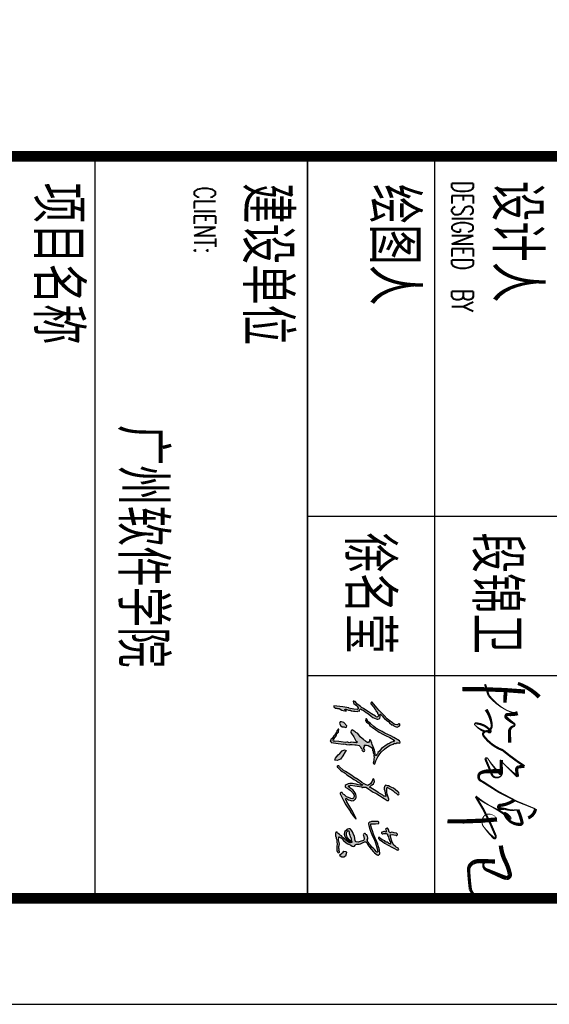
# Model space of a CAD drawing. Extents: x 1779708 to 7299578, y -1121471 to 88434.
# Tile 1011 of 1056: x 7018763 to 7021260, y -986200 to -981556. Entities that reach past the tile are written whole.
import ezdxf

# ---------------------------------------------------------------- set-up
doc = ezdxf.new("R2010")
doc.units = 0
doc.header["$LTSCALE"] = 1000
doc.header["$MEASUREMENT"] = 0
for name, color, linetype in [('PUB_TITLE', 4, 'CONTINUOUS'), ('可见线', 6, 'CONTINUOUS'), ('电子签', 2, 'CONTINUOUS'), ('通-图框－文字', 4, 'CONTINUOUS')]:
    doc.layers.add(name, color=color, linetype=linetype)
doc.styles.add('dim_font', font='SIMPLEX.shx', dxfattribs={"width": 0.8})
doc.styles.add('仿宋', font='txt', dxfattribs={"width": 0.7})

# ---------------------------------------------------------------- blocks, each defined once
blk = doc.blocks.new('A$C5DA54128')
at = {"layer": '电子签'}
h = blk.add_hatch(color=256, dxfattribs=at)
h.dxf.hatch_style = 1
h.paths.add_polyline_path([(117, 344), (105, 346), (99, 349), (91, 357), (101, 377), (106, 386), (118, 404), (131, 422), (137, 432), (150, 450), (178, 482), (190, 501), (206, 540), (210, 554), (210, 562), (206, 576), (203, 579), (202, 581), (200, 584), (183, 587), (174, 588), (154, 588), (153, 594), (156, 596), (178, 615), (189, 624), (211, 643), (210, 650), (214, 655), (220, 657), (241, 686), (253, 700), (278, 725), (278, 735), (281, 741), (289, 748), (299, 766), (302, 776), (304, 797), (298, 801), (296, 806), (296, 813), (288, 819), (281, 821), (271, 819), (267, 817), (264, 811), (267, 807), (271, 801), (273, 798), (278, 793), (274, 767), (269, 754), (254, 733), (224, 692), (206, 672), (169, 637), (110, 576), (78, 548), (12, 495), (10, 490), (11, 485), (16, 482), (23, 479), (29, 480), (36, 484), (58, 500), (68, 508), (90, 524), (93, 527), (94, 530), (94, 534), (113, 539), (122, 544), (137, 555), (145, 556), (150, 559), (154, 566), (164, 567), (169, 567), (179, 565), (186, 553), (185, 542), (177, 532), (166, 513), (161, 504), (150, 485), (124, 449), (112, 430), (86, 393), (73, 370), (65, 359), (48, 338), (33, 318), (24, 309), (4, 294), (2, 284), (1, 279), (0, 269), (17, 273), (27, 279), (39, 292), (50, 310), (58, 318), (77, 329), (83, 331), (90, 330), (93, 325), (95, 323), (98, 318), (92, 278), (89, 258), (83, 217), (78, 218), (68, 148), (63, 114), (53, 44), (61, 42), (67, 42), (74, 47), (72, 51), (76, 56), (80, 56), (83, 76), (85, 85), (87, 105), (105, 136), (111, 153), (119, 187), (113, 188), (109, 187), (104, 184), (107, 178), (103, 171), (97, 170), (93, 179), (93, 186), (98, 195), (105, 214), (107, 224), (107, 244), (112, 243), (117, 273), (119, 288), (123, 317), (116, 326), (115, 333)])
h.paths.add_polyline_path([(477, 317), (483, 317), (487, 315), (491, 310), (487, 286), (486, 274), (482, 250), (485, 240), (486, 235), (489, 224), (483, 207), (482, 196), (487, 179), (480, 127), (476, 102), (469, 50), (472, 48), (473, 43), (470, 40), (463, 34), (453, 34), (447, 41), (429, 53), (419, 60), (401, 73), (385, 79), (377, 84), (364, 96), (352, 97), (346, 98), (335, 102), (331, 102), (329, 98), (331, 95), (343, 84), (350, 79), (366, 73), (395, 52), (410, 42), (439, 22), (449, 11), (454, 7), (466, 0), (471, 4), (476, 5), (482, 3), (480, 7), (484, 12), (488, 12), (496, 67), (500, 95), (508, 151), (505, 151), (503, 151), (507, 179), (509, 193), (513, 221), (511, 235), (510, 242), (509, 257), (513, 290), (516, 307), (521, 341), (539, 355), (548, 361), (566, 375), (575, 374), (582, 377), (588, 384), (590, 389), (591, 391), (592, 396), (587, 404), (578, 406), (570, 402), (558, 397), (551, 395), (539, 396), (538, 403), (530, 406), (525, 403), (523, 401), (519, 402), (517, 420), (518, 429), (523, 447), (532, 466), (538, 476), (550, 493), (557, 495), (560, 497), (564, 501), (574, 498), (581, 499), (590, 505), (607, 507), (616, 510), (632, 517), (641, 512), (649, 512), (657, 518), (687, 514), (702, 512), (732, 507), (739, 512), (741, 520), (737, 527), (703, 539), (686, 546), (654, 562), (631, 576), (620, 584), (599, 600), (564, 641), (547, 663), (518, 708), (512, 729), (508, 740), (495, 759), (498, 769), (497, 776), (491, 785), (489, 799), (490, 806), (494, 820), (484, 823), (477, 822), (468, 816), (429, 749), (410, 714), (375, 645), (364, 622), (358, 611), (347, 588), (317, 537), (299, 513), (259, 470), (246, 454), (239, 447), (223, 434), (218, 435), (215, 434), (210, 431), (208, 426), (209, 421), (213, 418), (226, 414), (237, 418), (245, 429), (259, 446), (268, 453), (286, 466), (318, 510), (333, 532), (365, 576), (391, 626), (403, 652), (429, 703), (441, 723), (447, 734), (459, 754), (465, 753), (468, 753), (474, 752), (472, 745), (474, 740), (479, 736), (484, 722), (487, 716), (495, 703), (501, 690), (504, 684), (510, 671), (530, 645), (539, 632), (559, 606), (578, 590), (587, 581), (603, 561), (613, 561), (620, 558), (627, 550), (631, 546), (635, 545), (641, 546), (641, 541), (640, 538), (639, 533), (597, 527), (576, 521), (537, 505), (509, 494), (494, 489), (465, 480), (458, 476), (455, 469), (457, 461), (469, 461), (476, 459), (486, 452), (485, 438), (483, 431), (476, 418), (472, 417), (470, 416), (466, 414), (458, 398), (452, 390), (438, 378), (418, 354), (407, 344), (382, 325), (368, 303), (360, 292), (344, 270), (339, 262), (340, 255), (345, 247), (359, 243), (370, 244), (382, 252), (418, 276), (437, 287), (475, 307), (476, 311)])
h.paths.add_polyline_path([(308, 180), (306, 192), (289, 197), (252, 160), (244, 133), (243, 117), (263, 107), (289, 123), (301, 141), (301, 163)], flags=17)
h.paths.add_polyline_path([(642, 149), (596, 175), (580, 187), (572, 169), (584, 142), (618, 114), (634, 93), (670, 61), (696, 55), (700, 81), (684, 120)], flags=17)
h = blk.add_hatch(color=256, dxfattribs=at)
h.dxf.hatch_style = 1
h.paths.add_polyline_path([(1025, 440), (1026, 442), (1027, 443), (1028, 444), (1044, 466), (1051, 477), (1067, 499), (1084, 532), (1093, 548), (1113, 579), (1135, 617), (1146, 635), (1170, 672), (1171, 677), (1171, 680), (1172, 686), (1162, 691), (1154, 691), (1144, 685), (1096, 672), (1072, 668), (1022, 665), (1020, 669), (1019, 671), (1019, 676), (1032, 701), (1038, 714), (1051, 739), (1075, 763), (1086, 776), (1108, 802), (1101, 809), (1093, 811), (1083, 808), (1076, 807), (1071, 804), (1067, 798), (1039, 765), (1027, 746), (1008, 708), (999, 687), (996, 676), (990, 655), (995, 649), (997, 646), (1001, 640), (1023, 637), (1035, 637), (1057, 642), (1083, 648), (1096, 650), (1122, 656), (1121, 640), (1118, 632), (1109, 620), (1075, 564), (1058, 536), (1023, 480), (1019, 476), (1018, 472), (1019, 466), (1010, 465), (1004, 469), (1000, 476), (989, 488), (984, 494), (974, 508), (957, 517), (945, 520), (925, 517), (919, 515), (916, 506), (920, 500), (943, 493), (954, 487), (975, 475), (983, 463), (987, 456), (995, 444), (982, 415), (974, 401), (957, 374), (940, 348), (931, 335), (913, 309), (910, 304), (909, 301), (906, 295), (888, 270), (879, 257), (861, 231), (830, 179), (812, 153), (772, 107), (765, 106), (761, 101), (760, 94), (763, 91), (764, 87), (761, 84), (769, 80), (777, 82), (782, 88), (801, 109), (811, 119), (830, 139), (839, 164), (847, 177), (866, 195), (889, 228), (900, 245), (923, 278), (934, 300), (940, 310), (956, 328), (963, 343), (967, 349), (978, 361), (979, 369), (980, 373), (981, 380), (987, 380), (991, 378), (995, 373), (984, 329), (979, 306), (971, 261), (970, 240), (971, 230), (974, 210), (980, 195), (984, 188), (995, 176), (1003, 174), (1010, 176), (1016, 183), (1035, 218), (1048, 235), (1075, 263), (1085, 268), (1089, 271), (1098, 278), (1113, 281), (1123, 280), (1138, 274), (1143, 270), (1146, 268), (1151, 265), (1148, 244), (1145, 233), (1134, 214), (1126, 193), (1119, 183), (1104, 166), (1096, 153), (1090, 148), (1078, 139), (1075, 131), (1076, 126), (1080, 119), (1086, 115), (1093, 116), (1098, 121), (1180, 161), (1220, 184), (1296, 234), (1301, 237), (1304, 238), (1309, 240), (1338, 261), (1352, 271), (1380, 292), (1384, 297), (1386, 301), (1385, 307), (1304, 266), (1264, 243), (1187, 194), (1180, 196), (1175, 194), (1171, 189), (1163, 184), (1158, 182), (1150, 182), (1147, 183), (1146, 187), (1148, 190), (1162, 215), (1168, 229), (1175, 256), (1172, 271), (1169, 279), (1160, 291), (1155, 292), (1152, 295), (1152, 300), (1130, 304), (1118, 305), (1096, 303), (1076, 290), (1066, 282), (1046, 268), (1030, 244), (1022, 232), (1005, 210), (1003, 215), (998, 218), (993, 217), (997, 224), (996, 231), (991, 238), (999, 291), (1002, 318), (1010, 371), (1016, 373), (1018, 381), (1015, 386), (1012, 408), (1015, 420)])
h = blk.add_hatch(color=256, dxfattribs=at)
h.dxf.hatch_style = 1
h.paths.add_polyline_path([(1649, 701), (1660, 709), (1667, 711), (1684, 711), (1685, 706), (1682, 704), (1676, 689), (1671, 683), (1660, 672), (1660, 659), (1657, 651), (1648, 643), (1639, 622), (1633, 612), (1618, 594), (1614, 587), (1607, 583), (1606, 577), (1605, 574), (1605, 568), (1617, 569), (1624, 572), (1632, 582), (1659, 621), (1672, 641), (1697, 681), (1721, 726), (1733, 749), (1756, 794), (1753, 797), (1753, 801), (1755, 804), (1747, 808), (1740, 806), (1734, 800), (1721, 778), (1713, 768), (1696, 750), (1660, 728), (1639, 720), (1597, 711), (1588, 709), (1583, 708), (1574, 707), (1573, 734), (1574, 748), (1581, 774), (1585, 778), (1585, 785), (1581, 789), (1573, 792), (1566, 791), (1560, 784), (1558, 783), (1554, 780), (1551, 755), (1549, 743), (1545, 718), (1550, 715), (1550, 707), (1546, 703), (1542, 698), (1540, 695), (1536, 689), (1522, 690), (1514, 687), (1502, 679), (1496, 675), (1496, 666), (1502, 662), (1504, 655), (1510, 652), (1516, 654), (1525, 659), (1531, 660), (1542, 658), (1537, 641), (1538, 630), (1543, 613), (1544, 607), (1548, 604), (1554, 603), (1562, 611), (1565, 620), (1560, 630), (1559, 648), (1561, 658), (1569, 674), (1572, 674), (1573, 674), (1575, 676), (1604, 686), (1619, 691)])
h.paths.add_polyline_path([(1573, 490), (1637, 520), (1670, 533), (1739, 552), (1752, 557), (1760, 558), (1775, 559), (1779, 555), (1779, 548), (1775, 544), (1753, 524), (1742, 513), (1722, 491), (1698, 473), (1687, 464), (1663, 446), (1653, 440), (1647, 438), (1636, 435), (1622, 443), (1611, 444), (1596, 438), (1588, 435), (1583, 434), (1575, 431), (1575, 424), (1571, 420), (1565, 417), (1560, 413), (1560, 404), (1565, 400), (1568, 392), (1576, 389), (1584, 392), (1601, 397), (1609, 399), (1626, 401), (1641, 392), (1648, 382), (1651, 365), (1659, 341), (1660, 328), (1657, 303), (1653, 303), (1649, 298), (1651, 294), (1614, 289), (1595, 284), (1561, 269), (1540, 261), (1529, 255), (1512, 241), (1506, 234), (1504, 228), (1506, 219), (1509, 204), (1513, 196), (1524, 186), (1538, 173), (1548, 168), (1566, 165), (1591, 170), (1604, 176), (1623, 192), (1640, 212), (1648, 222), (1666, 241), (1670, 236), (1670, 232), (1669, 226), (1654, 202), (1645, 191), (1626, 171), (1612, 153), (1604, 145), (1587, 131), (1579, 115), (1573, 107), (1559, 95), (1554, 89), (1551, 86), (1544, 82), (1544, 76), (1543, 73), (1542, 67), (1546, 69), (1552, 65), (1551, 61), (1575, 61), (1586, 63), (1608, 70), (1620, 70), (1626, 72), (1635, 79), (1653, 78), (1662, 78), (1681, 80), (1713, 79), (1729, 79), (1761, 78), (1763, 76), (1768, 77), (1769, 80), (1775, 84), (1777, 86), (1783, 90), (1786, 97), (1784, 104), (1778, 109), (1772, 107), (1769, 105), (1764, 101), (1753, 106), (1745, 106), (1734, 100), (1712, 103), (1701, 105), (1680, 108), (1650, 101), (1634, 99), (1600, 101), (1599, 107), (1601, 109), (1615, 131), (1624, 141), (1644, 158), (1670, 189), (1682, 207), (1699, 244), (1709, 258), (1712, 269), (1708, 286), (1696, 295), (1691, 301), (1684, 314), (1684, 342), (1681, 356), (1671, 382), (1662, 395), (1659, 403), (1656, 419), (1669, 431), (1677, 436), (1692, 442), (1714, 458), (1725, 466), (1746, 482), (1775, 508), (1788, 523), (1810, 554), (1814, 562), (1814, 570), (1808, 577), (1803, 583), (1797, 585), (1789, 585), (1768, 582), (1758, 580), (1737, 577), (1716, 570), (1705, 566), (1684, 559), (1637, 540), (1613, 530), (1566, 511), (1528, 498), (1509, 492), (1470, 479), (1461, 477), (1455, 477), (1445, 480), (1446, 515), (1445, 532), (1443, 566), (1440, 572), (1434, 574), (1428, 571), (1424, 568), (1421, 566), (1417, 563), (1417, 558), (1417, 555), (1417, 550), (1419, 530), (1419, 519), (1420, 499), (1419, 485), (1421, 477), (1428, 465), (1433, 455), (1441, 451), (1451, 452), (1459, 454), (1467, 454), (1509, 468), (1531, 475)])
h.paths.add_polyline_path([(1606, 241), (1628, 245), (1638, 248), (1655, 253), (1664, 255), (1664, 251), (1661, 249), (1636, 226), (1619, 213), (1605, 202), (1590, 197), (1568, 191), (1551, 192), (1535, 199), (1528, 209), (1530, 218), (1542, 222), (1561, 224), (1581, 229), (1598, 235)], flags=16)
h.paths.add_polyline_path([(1837, 160), (1826, 181), (1784, 193), (1773, 188), (1769, 160), (1781, 151), (1811, 114), (1825, 115), (1837, 135)])
for p, q in [((267, 817), (264, 811)), ((271, 819), (267, 817)), ((281, 821), (271, 819)), ((288, 819), (281, 821)), ((296, 813), (288, 819)), ((296, 806), (296, 813)), ((468, 816), (429, 749)), ((477, 822), (468, 816)), ((484, 823), (477, 822)), ((494, 820), (484, 823)), ((490, 806), (494, 820)), ((254, 733), (224, 692)), ((241, 686), (253, 700)), ((253, 700), (278, 725)), ((269, 754), (254, 733)), ((264, 811), (267, 807)), ((267, 807), (271, 801)), ((274, 767), (269, 754)), ((271, 801), (273, 798)), ((273, 798), (278, 793)), ((278, 793), (274, 767)), ((278, 735), (281, 741)), ((278, 725), (278, 735)), ((281, 741), (289, 748)), ((289, 748), (299, 766)), ((298, 801), (296, 806)), ((304, 797), (298, 801)), ((299, 766), (302, 776)), ((302, 776), (304, 797)), ((410, 714), (375, 645)), ((403, 652), (429, 703)), ((429, 749), (410, 714)), ((429, 703), (441, 723)), ((441, 723), (447, 734)), ((447, 734), (459, 754)), ((459, 754), (465, 753)), ((465, 753), (468, 753)), ((468, 753), (474, 752)), ((474, 752), (472, 745)), ((472, 745), (474, 740)), ((474, 740), (479, 736)), ((479, 736), (484, 722)), ((484, 722), (487, 716)), ((487, 716), (495, 703)), ((489, 799), (490, 806)), ((491, 785), (489, 799)), ((497, 776), (491, 785)), ((495, 759), (498, 769)), ((508, 740), (495, 759)), ((495, 703), (501, 690)), ((498, 769), (497, 776)), ((512, 729), (508, 740)), ((518, 708), (512, 729)), ((547, 663), (518, 708)), ((1008, 708), (999, 687)), ((1027, 746), (1008, 708)), ((1019, 676), (1032, 701)), ((1039, 765), (1027, 746)), ((1032, 701), (1038, 714)), ((1038, 714), (1051, 739)), ((1067, 798), (1039, 765)), ((1051, 739), (1075, 763)), ((1071, 804), (1067, 798)), ((1076, 807), (1071, 804)), ((1075, 763), (1086, 776)), ((1083, 808), (1076, 807)), ((1093, 811), (1083, 808)), ((1086, 776), (1108, 802)), ((1101, 809), (1093, 811)), ((1108, 802), (1101, 809)), ((1542, 698), (1540, 695)), ((1546, 703), (1542, 698)), ((1549, 743), (1545, 718)), ((1545, 718), (1550, 715)), ((1550, 707), (1546, 703)), ((1551, 755), (1549, 743)), ((1550, 715), (1550, 707)), ((1554, 780), (1551, 755)), ((1557, 782), (1554, 780)), ((1558, 783), (1557, 782)), ((1560, 784), (1558, 783)), ((1566, 791), (1560, 784)), ((1573, 792), (1566, 791)), ((1581, 789), (1573, 792)), ((1573, 734), (1574, 748)), ((1574, 707), (1573, 734)), ((1574, 748), (1581, 774)), ((1583, 708), (1574, 707)), ((1585, 785), (1581, 789)), ((1581, 774), (1585, 778)), ((1588, 709), (1583, 708)), ((1585, 778), (1585, 785)), ((1597, 711), (1588, 709)), ((1639, 720), (1597, 711)), ((1619, 691), (1649, 701)), ((1660, 728), (1639, 720)), ((1649, 701), (1660, 709)), ((1696, 750), (1660, 728)), ((1660, 709), (1667, 711)), ((1667, 711), (1681, 711)), ((1682, 704), (1676, 689)), ((1681, 711), (1684, 710)), ((1685, 706), (1682, 704)), ((1684, 710), (1685, 706)), ((1713, 768), (1696, 750)), ((1697, 681), (1721, 726)), ((1721, 778), (1713, 768)), ((1734, 800), (1721, 778)), ((1721, 726), (1733, 749)), ((1733, 749), (1756, 794)), ((1740, 806), (1734, 800)), ((1747, 808), (1740, 806)), ((1755, 804), (1747, 808)), ((1753, 801), (1755, 804)), ((1753, 797), (1753, 801)), ((1756, 794), (1753, 797)), ((169, 637), (110, 576)), ((153, 594), (156, 596)), ((154, 589), (153, 594)), ((157, 588), (154, 589)), ((156, 596), (178, 615)), ((174, 588), (157, 588)), ((206, 672), (169, 637)), ((183, 587), (174, 588)), ((178, 615), (189, 624)), ((200, 584), (183, 587)), ((189, 624), (211, 643)), ((202, 581), (200, 584)), ((203, 579), (202, 581)), ((224, 692), (206, 672)), ((210, 650), (214, 655)), ((211, 643), (210, 650)), ((214, 655), (220, 657)), ((220, 657), (241, 686)), ((347, 588), (317, 537)), ((358, 611), (347, 588)), ((364, 622), (358, 611)), ((375, 645), (364, 622)), ((365, 576), (391, 626)), ((391, 626), (403, 652)), ((501, 690), (504, 684)), ((504, 684), (510, 671)), ((510, 671), (530, 645)), ((530, 645), (539, 632)), ((539, 632), (559, 606)), ((564, 641), (547, 663)), ((559, 606), (578, 590)), ((599, 600), (564, 641)), ((578, 590), (587, 581)), ((587, 581), (603, 561)), ((620, 584), (599, 600)), ((631, 576), (620, 584)), ((996, 676), (990, 655)), ((990, 655), (995, 649)), ((995, 649), (997, 646)), ((999, 687), (996, 676)), ((997, 646), (1001, 640)), ((1001, 640), (1023, 637)), ((1019, 671), (1019, 676)), ((1020, 669), (1019, 671)), ((1022, 665), (1020, 669)), ((1072, 668), (1022, 665)), ((1023, 637), (1035, 637)), ((1035, 637), (1057, 642)), ((1057, 642), (1083, 648)), ((1096, 672), (1072, 668)), ((1109, 620), (1075, 564)), ((1083, 648), (1096, 650)), ((1144, 685), (1096, 672)), ((1096, 650), (1122, 656)), ((1118, 632), (1109, 620)), ((1113, 579), (1135, 617)), ((1121, 640), (1118, 632)), ((1122, 656), (1121, 640)), ((1135, 617), (1146, 635)), ((1154, 691), (1144, 685)), ((1146, 635), (1170, 672)), ((1162, 691), (1154, 691)), ((1172, 686), (1162, 691)), ((1170, 672), (1171, 677)), ((1171, 680), (1172, 686)), ((1171, 677), (1171, 680)), ((1502, 679), (1496, 675)), ((1496, 675), (1496, 666)), ((1496, 666), (1502, 662)), ((1514, 687), (1502, 679)), ((1502, 662), (1504, 655)), ((1504, 655), (1510, 652)), ((1510, 652), (1516, 654)), ((1522, 690), (1514, 687)), ((1516, 654), (1525, 659)), ((1536, 689), (1522, 690)), ((1525, 659), (1531, 660)), ((1531, 660), (1542, 658)), ((1540, 695), (1536, 689)), ((1542, 658), (1537, 641)), ((1537, 641), (1538, 630)), ((1538, 630), (1543, 613)), ((1543, 613), (1544, 607)), ((1544, 607), (1548, 604)), ((1548, 604), (1554, 603)), ((1554, 603), (1562, 611)), ((1559, 648), (1561, 658)), ((1560, 630), (1559, 648)), ((1565, 620), (1560, 630)), ((1561, 658), (1569, 674)), ((1562, 611), (1565, 620)), ((1569, 674), (1572, 674)), ((1572, 674), (1573, 674)), ((1573, 674), (1575, 676)), ((1575, 676), (1604, 686)), ((1604, 686), (1619, 691)), ((1607, 583), (1606, 577)), ((1612, 586), (1607, 583)), ((1615, 589), (1612, 586)), ((1618, 594), (1615, 589)), ((1633, 612), (1618, 594)), ((1624, 572), (1632, 582)), ((1632, 582), (1659, 621)), ((1639, 622), (1633, 612)), ((1648, 643), (1639, 622)), ((1657, 651), (1648, 643)), ((1660, 659), (1657, 651)), ((1659, 621), (1672, 641)), ((1671, 683), (1660, 672)), ((1660, 672), (1660, 659)), ((1676, 689), (1671, 683)), ((1672, 641), (1697, 681)), ((1768, 582), (1758, 580)), ((1789, 585), (1768, 582)), ((1797, 585), (1789, 585)), ((1803, 583), (1797, 585)), ((1808, 577), (1803, 583)), ((12, 495), (10, 490)), ((10, 490), (11, 485)), ((11, 485), (16, 482)), ((78, 548), (12, 495)), ((16, 482), (23, 479)), ((23, 479), (29, 480)), ((29, 480), (36, 484)), ((36, 484), (58, 500)), ((58, 500), (68, 508)), ((68, 508), (90, 524)), ((110, 576), (78, 548)), ((90, 524), (93, 527)), ((93, 527), (94, 530)), ((94, 534), (113, 539)), ((94, 530), (94, 534)), ((113, 539), (122, 544)), ((122, 544), (137, 555)), ((150, 485), (124, 449)), ((137, 555), (145, 556)), ((145, 556), (150, 559)), ((150, 559), (154, 566)), ((161, 504), (150, 485)), ((150, 450), (178, 482)), ((154, 566), (164, 567)), ((166, 513), (161, 504)), ((164, 567), (169, 567)), ((177, 532), (166, 513)), ((169, 567), (179, 565)), ((185, 542), (177, 532)), ((178, 482), (190, 501)), ((179, 565), (186, 553)), ((186, 553), (185, 542)), ((190, 501), (206, 540)), ((206, 576), (203, 579)), ((210, 562), (206, 576)), ((206, 540), (210, 554)), ((210, 554), (210, 562)), ((259, 470), (246, 454)), ((299, 513), (259, 470)), ((268, 453), (286, 466)), ((286, 466), (318, 510)), ((317, 537), (299, 513)), ((318, 510), (333, 532)), ((333, 532), (365, 576)), ((458, 476), (455, 469)), ((455, 469), (457, 461)), ((465, 480), (458, 476)), ((494, 489), (465, 480)), ((509, 494), (494, 489)), ((537, 505), (509, 494)), ((523, 447), (532, 466)), ((532, 466), (538, 476)), ((576, 521), (537, 505)), ((538, 476), (550, 493)), ((550, 493), (557, 495)), ((557, 495), (560, 497)), ((560, 497), (564, 501)), ((564, 501), (574, 498)), ((574, 498), (581, 499)), ((597, 527), (576, 521)), ((581, 499), (590, 505)), ((590, 505), (607, 507)), ((639, 533), (597, 527)), ((603, 561), (613, 561)), ((607, 507), (616, 510)), ((613, 561), (620, 558)), ((616, 510), (632, 517)), ((620, 558), (627, 550)), ((627, 550), (631, 546)), ((654, 562), (631, 576)), ((631, 546), (635, 545)), ((632, 517), (641, 512)), ((635, 545), (641, 546)), ((640, 538), (639, 533)), ((641, 541), (640, 538)), ((641, 546), (641, 541)), ((641, 512), (649, 512)), ((649, 512), (657, 518)), ((686, 546), (654, 562)), ((657, 518), (687, 514)), ((703, 539), (686, 546)), ((687, 514), (702, 512)), ((702, 512), (732, 507)), ((737, 527), (703, 539)), ((732, 507), (739, 512)), ((741, 520), (737, 527)), ((739, 512), (741, 520)), ((919, 515), (916, 506)), ((916, 506), (920, 500)), ((925, 517), (919, 515)), ((920, 500), (943, 493)), ((945, 520), (925, 517)), ((943, 493), (954, 487)), ((957, 517), (945, 520)), ((954, 487), (975, 475)), ((974, 508), (957, 517)), ((984, 494), (974, 508)), ((975, 475), (983, 463)), ((989, 488), (984, 494)), ((1000, 476), (989, 488)), ((1004, 469), (1000, 476)), ((1010, 465), (1004, 469)), ((1019, 466), (1010, 465)), ((1019, 476), (1018, 472)), ((1018, 472), (1019, 466)), ((1023, 480), (1019, 476)), ((1058, 536), (1023, 480)), ((1028, 444), (1044, 466)), ((1044, 466), (1051, 477)), ((1051, 477), (1067, 499)), ((1075, 564), (1058, 536)), ((1067, 499), (1084, 532)), ((1084, 532), (1093, 548)), ((1093, 548), (1113, 579)), ((1421, 566), (1417, 563)), ((1417, 563), (1417, 558)), ((1417, 558), (1417, 555)), ((1417, 555), (1417, 550)), ((1417, 550), (1419, 530)), ((1419, 530), (1419, 519)), ((1419, 519), (1420, 499)), ((1420, 499), (1419, 485)), ((1419, 485), (1421, 477)), ((1424, 568), (1421, 566)), ((1421, 477), (1428, 465)), ((1428, 571), (1424, 568)), ((1434, 574), (1428, 571)), ((1428, 465), (1433, 455)), ((1440, 572), (1434, 574)), ((1443, 566), (1440, 572)), ((1445, 532), (1443, 566)), ((1446, 515), (1445, 532)), ((1445, 480), (1446, 515)), ((1455, 477), (1445, 480)), ((1461, 477), (1455, 477)), ((1470, 479), (1461, 477)), ((1467, 454), (1509, 468)), ((1509, 492), (1470, 479)), ((1528, 498), (1509, 492)), ((1509, 468), (1531, 475)), ((1566, 511), (1528, 498)), ((1531, 475), (1573, 490)), ((1613, 530), (1566, 511)), ((1573, 490), (1637, 520)), ((1606, 577), (1605, 574)), ((1605, 574), (1605, 568)), ((1605, 568), (1617, 569)), ((1637, 540), (1613, 530)), ((1617, 569), (1624, 572)), ((1684, 559), (1637, 540)), ((1637, 520), (1670, 533)), ((1670, 533), (1739, 552)), ((1705, 566), (1684, 559)), ((1698, 473), (1687, 464)), ((1722, 491), (1698, 473)), ((1716, 570), (1705, 566)), ((1714, 458), (1725, 466)), ((1737, 577), (1716, 570)), ((1742, 513), (1722, 491)), ((1725, 466), (1746, 482)), ((1758, 580), (1737, 577)), ((1739, 552), (1752, 557)), ((1753, 524), (1742, 513)), ((1746, 482), (1775, 508)), ((1752, 557), (1760, 558)), ((1775, 544), (1753, 524)), ((1760, 558), (1775, 559)), ((1775, 559), (1779, 555)), ((1779, 548), (1775, 544)), ((1775, 508), (1788, 523)), ((1779, 555), (1779, 548)), ((1788, 523), (1810, 554)), ((1814, 570), (1808, 577)), ((1810, 554), (1814, 562)), ((1814, 562), (1814, 570)), ((65, 359), (48, 338)), ((73, 370), (65, 359)), ((86, 393), (73, 370)), ((112, 430), (86, 393)), ((91, 357), (101, 377)), ((99, 349), (91, 357)), ((105, 346), (99, 349)), ((101, 377), (106, 386)), ((106, 386), (118, 404)), ((124, 449), (112, 430)), ((118, 404), (131, 422)), ((131, 422), (137, 432)), ((137, 432), (150, 450)), ((210, 431), (208, 426)), ((208, 426), (209, 421)), ((209, 421), (213, 418)), ((215, 434), (210, 431)), ((213, 418), (226, 414)), ((218, 435), (215, 434)), ((223, 434), (218, 435)), ((239, 447), (223, 434)), ((226, 414), (237, 418)), ((237, 418), (245, 429)), ((246, 454), (239, 447)), ((245, 429), (259, 446)), ((259, 446), (268, 453)), ((418, 354), (407, 344)), ((438, 378), (418, 354)), ((452, 390), (438, 378)), ((458, 398), (452, 390)), ((457, 461), (469, 461)), ((466, 414), (458, 398)), ((470, 416), (466, 414)), ((469, 461), (476, 459)), ((472, 417), (470, 416)), ((476, 418), (472, 417)), ((476, 459), (486, 452)), ((483, 431), (476, 418)), ((485, 438), (483, 431)), ((486, 452), (485, 438)), ((517, 420), (518, 429)), ((519, 402), (517, 420)), ((518, 429), (523, 447)), ((521, 401), (519, 402)), ((523, 402), (521, 401)), ((521, 341), (539, 355)), ((525, 403), (523, 402)), ((530, 406), (525, 403)), ((538, 403), (530, 406)), ((539, 396), (538, 403)), ((551, 395), (539, 396)), ((539, 355), (548, 361)), ((548, 361), (566, 375)), ((558, 397), (551, 395)), ((570, 402), (558, 397)), ((566, 375), (575, 374)), ((578, 406), (570, 402)), ((575, 374), (582, 377)), ((587, 404), (578, 406)), ((582, 377), (588, 384)), ((592, 396), (587, 404)), ((588, 384), (590, 389)), ((590, 389), (591, 391)), ((591, 391), (592, 396)), ((957, 374), (940, 348)), ((974, 401), (957, 374)), ((963, 343), (967, 349)), ((967, 349), (978, 361)), ((982, 415), (974, 401)), ((978, 361), (979, 369)), ((979, 369), (980, 373)), ((980, 373), (981, 380)), ((981, 380), (987, 380)), ((995, 444), (982, 415)), ((983, 463), (987, 456)), ((995, 373), (984, 329)), ((987, 456), (995, 444)), ((987, 380), (991, 378)), ((991, 378), (995, 373)), ((1002, 318), (1010, 371)), ((1010, 371), (1016, 373)), ((1012, 408), (1015, 420)), ((1015, 386), (1012, 408)), ((1015, 420), (1025, 440)), ((1018, 381), (1015, 386)), ((1016, 373), (1018, 381)), ((1025, 440), (1026, 442)), ((1026, 442), (1027, 443)), ((1027, 443), (1028, 444)), ((1433, 455), (1441, 451)), ((1441, 451), (1451, 452)), ((1451, 452), (1457, 454)), ((1457, 454), (1461, 454)), ((1461, 454), (1467, 454)), ((1565, 417), (1560, 413)), ((1560, 413), (1560, 404)), ((1560, 404), (1565, 400)), ((1571, 420), (1565, 417)), ((1565, 400), (1568, 392)), ((1568, 392), (1576, 389)), ((1575, 424), (1571, 420)), ((1583, 434), (1575, 431)), ((1575, 431), (1575, 424)), ((1576, 389), (1584, 392)), ((1588, 435), (1583, 434)), ((1584, 392), (1601, 397)), ((1596, 438), (1588, 435)), ((1611, 444), (1596, 438)), ((1601, 397), (1609, 399)), ((1609, 399), (1626, 401)), ((1622, 443), (1611, 444)), ((1636, 435), (1622, 443)), ((1626, 401), (1641, 392)), ((1647, 438), (1636, 435)), ((1641, 392), (1648, 382)), ((1653, 440), (1647, 438)), ((1648, 382), (1651, 365)), ((1651, 365), (1659, 341)), ((1663, 446), (1653, 440)), ((1656, 419), (1669, 431)), ((1659, 403), (1656, 419)), ((1662, 395), (1659, 403)), ((1671, 382), (1662, 395)), ((1687, 464), (1663, 446)), ((1669, 431), (1677, 436)), ((1681, 356), (1671, 382)), ((1677, 436), (1692, 442)), ((1684, 342), (1681, 356)), ((1692, 442), (1714, 458)), ((1, 279), (0, 269)), ((0, 269), (17, 273)), ((2, 284), (1, 279)), ((4, 294), (2, 284)), ((24, 309), (4, 294)), ((17, 273), (27, 279)), ((33, 318), (24, 309)), ((27, 279), (39, 292)), ((48, 338), (33, 318)), ((39, 292), (50, 310)), ((50, 310), (58, 318)), ((58, 318), (77, 329)), ((77, 329), (82, 330)), ((82, 330), (84, 330)), ((89, 258), (83, 217)), ((84, 330), (90, 330)), ((92, 278), (89, 258)), ((90, 330), (93, 325)), ((98, 318), (92, 278)), ((93, 325), (95, 323)), ((95, 323), (98, 318)), ((117, 344), (105, 346)), ((107, 224), (107, 244)), ((107, 244), (109, 244)), ((109, 244), (110, 243)), ((110, 243), (112, 243)), ((112, 243), (117, 273)), ((115, 333), (117, 344)), ((116, 326), (115, 333)), ((123, 317), (116, 326)), ((117, 273), (119, 288)), ((119, 288), (123, 317)), ((344, 270), (339, 262)), ((339, 262), (340, 255)), ((340, 255), (345, 247)), ((360, 292), (344, 270)), ((345, 247), (359, 243)), ((359, 243), (370, 244)), ((368, 303), (360, 292)), ((382, 325), (368, 303)), ((370, 244), (382, 252)), ((407, 344), (382, 325)), ((382, 252), (418, 276)), ((418, 276), (437, 287)), ((437, 287), (475, 307)), ((475, 307), (476, 311)), ((476, 313), (477, 317)), ((476, 311), (476, 313)), ((477, 317), (483, 317)), ((486, 274), (482, 250)), ((482, 250), (485, 240)), ((483, 317), (487, 315)), ((485, 240), (486, 235)), ((487, 286), (486, 274)), ((486, 235), (489, 224)), ((487, 315), (491, 310)), ((491, 310), (487, 286)), ((509, 257), (513, 290)), ((510, 242), (509, 257)), ((511, 235), (510, 242)), ((513, 221), (511, 235)), ((513, 290), (516, 307)), ((516, 307), (521, 341)), ((879, 257), (861, 231)), ((888, 270), (879, 257)), ((906, 295), (888, 270)), ((889, 228), (900, 245)), ((900, 245), (923, 278)), ((909, 301), (906, 295)), ((910, 304), (909, 301)), ((913, 309), (910, 304)), ((931, 335), (913, 309)), ((923, 278), (934, 300)), ((940, 348), (931, 335)), ((934, 300), (940, 310)), ((940, 310), (956, 328)), ((956, 328), (963, 343)), ((971, 261), (970, 240)), ((970, 240), (971, 230)), ((979, 306), (971, 261)), ((984, 329), (979, 306)), ((991, 238), (999, 291)), ((996, 231), (991, 238)), ((999, 291), (1002, 318)), ((1022, 232), (1005, 210)), ((1030, 244), (1022, 232)), ((1046, 268), (1030, 244)), ((1035, 218), (1048, 235)), ((1066, 282), (1046, 268)), ((1048, 235), (1075, 263)), ((1076, 290), (1066, 282)), ((1075, 263), (1085, 268)), ((1096, 303), (1076, 290)), ((1085, 268), (1089, 271)), ((1089, 271), (1098, 278)), ((1118, 305), (1096, 303)), ((1098, 278), (1113, 281)), ((1113, 281), (1123, 280)), ((1130, 304), (1118, 305)), ((1123, 280), (1138, 274)), ((1152, 300), (1130, 304)), ((1145, 233), (1134, 214)), ((1138, 274), (1143, 270)), ((1143, 270), (1146, 268)), ((1148, 244), (1145, 233)), ((1146, 268), (1151, 265)), ((1151, 265), (1148, 244)), ((1152, 295), (1152, 300)), ((1155, 292), (1152, 295)), ((1160, 291), (1155, 292)), ((1169, 279), (1160, 291)), ((1168, 229), (1175, 256)), ((1172, 271), (1169, 279)), ((1175, 256), (1172, 271)), ((1264, 243), (1187, 194)), ((1220, 184), (1296, 234)), ((1304, 266), (1264, 243)), ((1296, 234), (1301, 237)), ((1301, 237), (1304, 238)), ((1385, 307), (1304, 266)), ((1304, 238), (1309, 240)), ((1309, 240), (1338, 261)), ((1338, 261), (1352, 271)), ((1352, 271), (1380, 292)), ((1380, 292), (1384, 297)), ((1384, 297), (1386, 301)), ((1386, 301), (1385, 307)), ((1506, 234), (1504, 228)), ((1512, 241), (1506, 234)), ((1529, 255), (1512, 241)), ((1540, 261), (1529, 255)), ((1561, 269), (1540, 261)), ((1595, 284), (1561, 269)), ((1614, 289), (1595, 284)), ((1651, 294), (1614, 289)), ((1648, 222), (1666, 241)), ((1653, 303), (1649, 298)), ((1649, 298), (1651, 294)), ((1657, 303), (1653, 303)), ((1660, 328), (1657, 303)), ((1659, 341), (1660, 328)), ((1666, 241), (1670, 236)), ((1670, 236), (1670, 232)), ((1682, 207), (1699, 244)), ((1684, 314), (1684, 342)), ((1691, 301), (1684, 314)), ((1696, 295), (1691, 301)), ((1708, 286), (1696, 295)), ((1699, 244), (1709, 258)), ((1712, 269), (1708, 286)), ((1709, 258), (1712, 269)), ((68, 148), (63, 114)), ((78, 218), (68, 148)), ((80, 217), (78, 218)), ((81, 217), (80, 217)), ((83, 217), (81, 217)), ((87, 105), (105, 136)), ((93, 186), (98, 195)), ((93, 179), (93, 186)), ((97, 170), (93, 179)), ((103, 171), (97, 170)), ((98, 195), (105, 214)), ((107, 178), (103, 171)), ((109, 187), (104, 184)), ((104, 184), (107, 178)), ((105, 214), (107, 224)), ((105, 136), (111, 153)), ((113, 188), (109, 187)), ((111, 153), (119, 187)), ((119, 187), (113, 188)), ((480, 127), (476, 102)), ((487, 179), (480, 127)), ((483, 207), (482, 196)), ((482, 196), (487, 179)), ((489, 224), (483, 207)), ((500, 95), (508, 151)), ((503, 151), (507, 179)), ((505, 151), (503, 151)), ((506, 151), (505, 151)), ((508, 151), (506, 151)), ((507, 179), (509, 193)), ((509, 193), (513, 221)), ((812, 153), (772, 107)), ((801, 109), (811, 119)), ((811, 119), (830, 139)), ((830, 179), (812, 153)), ((861, 231), (830, 179)), ((830, 139), (839, 164)), ((839, 164), (847, 177)), ((847, 177), (866, 195)), ((866, 195), (889, 228)), ((971, 230), (974, 210)), ((974, 210), (980, 195)), ((980, 195), (984, 188)), ((984, 188), (995, 176)), ((993, 217), (997, 224)), ((998, 218), (993, 217)), ((995, 176), (1003, 174)), ((997, 224), (996, 231)), ((1003, 215), (998, 218)), ((1005, 210), (1003, 215)), ((1003, 174), (1010, 176)), ((1010, 176), (1016, 183)), ((1016, 183), (1035, 218)), ((1078, 139), (1075, 131)), ((1075, 131), (1076, 126)), ((1076, 126), (1080, 119)), ((1090, 148), (1078, 139)), ((1080, 119), (1086, 115)), ((1096, 153), (1090, 148)), ((1093, 116), (1098, 121)), ((1104, 166), (1096, 153)), ((1098, 121), (1180, 161)), ((1119, 183), (1104, 166)), ((1126, 193), (1119, 183)), ((1134, 214), (1126, 193)), ((1146, 187), (1148, 190)), ((1147, 183), (1146, 187)), ((1150, 182), (1147, 183)), ((1148, 190), (1162, 215)), ((1158, 182), (1150, 182)), ((1163, 184), (1158, 182)), ((1162, 215), (1168, 229)), ((1171, 189), (1163, 184)), ((1175, 194), (1171, 189)), ((1180, 196), (1175, 194)), ((1187, 194), (1180, 196)), ((1180, 161), (1220, 184)), ((1504, 228), (1506, 219)), ((1506, 219), (1509, 204)), ((1509, 204), (1513, 196)), ((1513, 196), (1524, 186)), ((1524, 186), (1538, 173)), ((1538, 173), (1548, 168)), ((1548, 168), (1566, 165)), ((1566, 165), (1591, 170)), ((1587, 131), (1579, 115)), ((1604, 145), (1587, 131)), ((1591, 170), (1604, 176)), ((1601, 109), (1615, 131)), ((1604, 176), (1623, 192)), ((1612, 153), (1604, 145)), ((1626, 171), (1612, 153)), ((1615, 131), (1624, 141)), ((1623, 192), (1640, 212)), ((1624, 141), (1644, 158)), ((1645, 191), (1626, 171)), ((1640, 212), (1648, 222)), ((1644, 158), (1670, 189)), ((1654, 202), (1645, 191)), ((1669, 226), (1654, 202)), ((1670, 232), (1669, 226)), ((1670, 189), (1682, 207)), ((63, 114), (53, 44)), ((53, 44), (61, 42)), ((61, 42), (67, 42)), ((67, 42), (74, 47)), ((72, 51), (76, 56)), ((74, 47), (72, 51)), ((76, 56), (80, 56)), ((80, 56), (83, 76)), ((83, 76), (85, 85)), ((85, 85), (87, 105)), ((331, 102), (329, 98)), ((329, 98), (331, 95)), ((335, 102), (331, 102)), ((331, 95), (343, 84)), ((346, 98), (335, 102)), ((343, 84), (350, 79)), ((352, 97), (346, 98)), ((350, 79), (366, 73)), ((364, 96), (352, 97)), ((377, 84), (364, 96)), ((366, 73), (395, 52)), ((385, 79), (377, 84)), ((401, 73), (385, 79)), ((395, 52), (410, 42)), ((419, 60), (401, 73)), ((410, 42), (439, 22)), ((429, 53), (419, 60)), ((447, 41), (429, 53)), ((439, 22), (449, 11)), ((453, 34), (447, 41)), ((449, 11), (454, 7)), ((463, 34), (453, 34)), ((454, 7), (466, 0)), ((470, 40), (463, 34)), ((466, 0), (471, 4)), ((476, 102), (469, 50)), ((469, 50), (472, 48)), ((473, 43), (470, 40)), ((471, 4), (476, 5)), ((472, 48), (473, 43)), ((476, 5), (482, 3)), ((480, 7), (484, 12)), ((482, 3), (480, 7)), ((484, 12), (488, 12)), ((488, 12), (496, 67)), ((496, 67), (500, 95)), ((761, 101), (760, 94)), ((760, 94), (763, 91)), ((765, 106), (761, 101)), ((764, 87), (761, 84)), ((761, 84), (769, 80)), ((763, 91), (764, 87)), ((772, 107), (765, 106)), ((769, 80), (777, 82)), ((777, 82), (782, 88)), ((782, 88), (801, 109)), ((1086, 115), (1093, 116)), ((1543, 73), (1542, 67)), ((1542, 67), (1546, 69)), ((1544, 76), (1543, 73)), ((1551, 86), (1544, 82)), ((1544, 82), (1544, 76)), ((1546, 69), (1552, 65)), ((1554, 89), (1551, 86)), ((1552, 65), (1551, 61)), ((1551, 61), (1575, 61)), ((1559, 95), (1554, 89)), ((1573, 107), (1559, 95)), ((1579, 115), (1573, 107)), ((1575, 61), (1586, 63)), ((1586, 63), (1608, 70)), ((1599, 107), (1601, 109)), ((1600, 102), (1599, 107)), ((1603, 101), (1600, 102)), ((1634, 99), (1603, 101)), ((1608, 70), (1620, 70)), ((1620, 70), (1626, 72)), ((1626, 72), (1635, 79)), ((1650, 101), (1634, 99)), ((1635, 79), (1653, 78)), ((1680, 108), (1650, 101)), ((1653, 78), (1662, 78)), ((1662, 78), (1681, 80)), ((1701, 105), (1680, 108)), ((1681, 80), (1713, 79)), ((1712, 103), (1701, 105)), ((1734, 100), (1712, 103)), ((1713, 79), (1729, 79)), ((1729, 79), (1761, 78)), ((1745, 106), (1734, 100)), ((1753, 106), (1745, 106)), ((1764, 101), (1753, 106)), ((1761, 78), (1763, 76)), ((1763, 76), (1768, 77)), ((1769, 105), (1764, 101)), ((1768, 77), (1769, 80)), ((1772, 107), (1769, 105)), ((1769, 80), (1775, 84)), ((1778, 109), (1772, 107)), ((1775, 84), (1777, 86)), ((1777, 86), (1783, 90)), ((1784, 104), (1778, 109)), ((1783, 90), (1786, 97)), ((1786, 97), (1784, 104))]:
    blk.add_line(p, q, dxfattribs=at)
for points in [[(1661, 249), (1636, 226), (1619, 213), (1605, 202), (1590, 197), (1568, 191), (1551, 192), (1535, 199), (1528, 209), (1530, 218), (1542, 222), (1561, 224), (1581, 229), (1598, 235), (1606, 241), (1628, 245), (1638, 248), (1655, 253), (1664, 255), (1664, 251)], [(289, 197), (252, 160), (244, 133), (243, 117), (263, 107), (289, 123), (301, 141), (301, 163), (308, 180), (306, 192)], [(596, 175), (642, 149), (684, 120), (700, 81), (696, 55), (670, 61), (634, 93), (618, 114), (584, 142), (572, 169), (580, 187)], [(1784, 193), (1826, 181), (1837, 160), (1837, 135), (1825, 115), (1811, 114), (1781, 151), (1769, 160), (1773, 188)]]:
    blk.add_lwpolyline(points, close=True, dxfattribs=at)
blk = doc.blocks.new('A$C3D8761CE')
at = {"layer": 'PUB_TITLE'}
for p, q in [((76100, 20800), (83100, 20800)), ((83100, 19600), (76100, 19600)), ((83100, 17600), (76100, 17600)), ((83100, 17600), (76100, 17600)), ((83100, 17600), (76100, 17600))]:
    blk.add_line(p, q, dxfattribs=at)
blk.add_lwpolyline([(0, 0), (84100, 0), (84100, 59400), (0, 59400)], close=True, dxfattribs=at)
at = {"layer": 'PUB_TITLE', "const_width": 100}
blk.add_lwpolyline([(2500, 1000), (83100, 1000), (83100, 58400), (2500, 58400)], close=True, dxfattribs=at)
blk.add_lwpolyline([(76100, 58400), (76100, 1000)], dxfattribs=at)
at = {"layer": 'PUB_TITLE'}
for points in [[(79500, 28000), (79500, 19600)], [(81000, 28000), (81000, 19600)], [(76100, 19600), (83100, 19600)]]:
    blk.add_lwpolyline(points, dxfattribs=at)
at = {"layer": '电子签'}
for points in [[(81200.3, 21785.3, 40, 30, 0.113665), (81073, 21585.3, 30, 30, 12.10746)], [(81320.1, 21285.2, 30, 20, -0.118474), (81462.5, 21338.4, 20, 20, -0.582329), (81521.1, 21259.3, 20, 10, -0.090401), (81468.1, 21181.5, 10, 20, -0.951917), (81450.7, 21197, 20, 20, -0.196864), (81517.3, 21325.3, 20, 20, -0.939279), (81532.3, 21309.7, 20, 20, 0.685736), (81559.1, 21255.6, 20, 20, 0.154244), (81703.1, 21442.1, 20, 20, 0.028127), (81853.7, 21646.9, 30, 30, 0), (81860.3, 21592.6, 30, 30, 0.362787), (81890.5, 21572.8, 30, 30, 0.019197), (81953.7, 21582.7, 20, 10, -0.020472), (81816.3, 21437.1, 10, 10, -0.233729), (81794.3, 21429.9, 30, 30, 0.045779), (81912.8, 21430.9, 30, 20, -0.879667), (81921.1, 21410.8, 20, 10, -0.048621), (81783.3, 21302.1, 10, 20, 0.623556), (81784.9, 21278, 20, 20, -0.008278), (81937.7, 21341.5, 20, 10, 0.816036), (81898.3, 21438.9, 40, 40, 0), (81902.6, 21329.3, 40, 30, 0.122736), (81914.9, 21236.9, 30, 20, 0.663287), (81995.1, 21244.1, 20, 10, 0.069085), (82257.2, 21751.5, 30, 30, -0.253622), (82341.6, 21682.5, 30, 30, 3.190749)], [(82173, 21552.2, 30, 30, -0.131933), (82223.2, 21416.8, 30, 30, 0.873436), (82253.8, 21415.5, 30, 20, 0.080941), (82254.4, 21456.5, 20, 10, 0.144959), (82264.2, 21584.1, 30, 30, -0.051263), (82381.4, 21623.8, 30, 30, -0.581071), (82402.9, 21600.4, 30, 20, -0.302678), (82305.9, 21457.9, 20, 20, -0.944201), (82300, 21470.2, 20, 20, -0.168661), (82344.3, 21516.4, 20, 20, -1.302791), (82339.8, 21504.7, 20, 20, -0.022864), (82295.8, 21443.1, 20, 10, 0.024629), (82227.6, 21322.5, 10, 20, -0.040418), (82139, 21186.6, 20, 20, -0.047626), (82503.7, 21373, 20, 20, -0.295695), (82538.2, 21368.5, 20, 20, 0), (82529.7, 21355.7, 20, 10, -0.045754), (82427.3, 21263.7, 10, 10, -0.422502), (82312.9, 21278.8, 10, 2, -0.421761), (82356.1, 21388.2, 40, 40, -0.031692), (82373.8, 20921.1, 40, 40, 2.926125)], [(81081.1, 21275.7, 20, 20, 0), (81186.5, 21309.4, 20, 10, 0.095128), (81318.9, 21465.3, 10, 10, 0.114048), (81353.8, 21583.5, 40, 30, -0.076678), (81366.4, 21492.5, 30, 30, 0.784183), (81398.5, 21478.8, 30, 20, 0.053539), (81449.7, 21544.9, 20, 20, -0.714299), (81477.2, 21541.4, 20, 30, 0.356783), (81534.8, 21505.9, 30, 30, 0.007927), (81631, 21508.3, 30, 30, 0.386331)], [(81122.1, 21470.3, 40, 30, 0), (81255.1, 21463.1, 30, 30, 0)], [(82602.8, 21424.2, 40, 40, 0.100588), (82761.4, 21472.1, 40, 40, -0.065766), (82867.7, 21507.9, 40, 40, -0.53666), (82908.5, 21475.7, 40, 40, 0), (82899.2, 21445.8, 40, 30, 0), (82832.2, 21291.8, 30, 20, -0.318033), (82786.7, 21258.7, 20, 20, -0.395376), (82760.5, 21277.8, 20, 20, -0.042901), (82752.5, 21369.7, 40, 40, 0), (82748.9, 21228.8, 40, 40, 0.152888), (82764, 21162.5, 40, 30, 0.327432), (82843.6, 21120.9, 30, 30, 0.017317), (83012.6, 21136.6, 30, 20, 0.268591), (83079.9, 21203.8, 20, 20, -0.175886)]]:
    blk.add_lwpolyline(points, format="xyseb", dxfattribs=at)
at = {"layer": '电子签', "const_width": 40}
blk.add_lwpolyline([(81150, 21652.2, 0.027345), (81128, 21062.4, 1.970856)], format="xyb", dxfattribs=at)
at = {"layer": '电子签', "xscale": 0.8000000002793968, "yscale": 0.8000000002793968, "zscale": 0.8000000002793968}
blk.add_blockref('A$C5DA54128', (81241, 19815.6), dxfattribs=at)
at = {"layer": '通-图框－文字', "style": '仿宋', "width": 0.7}
for s, p in [('设计人', (76332, 21390.2)), ('段锦卫', (79650, 21200)), ('绘图人', (76360.7, 20232.8)), ('徐名莹', (79650, 20000)), ('建设单位', (76353.7, 19036.7)), ('广州软件学院', (78632.6, 17860.7)), ('项目名称', (76349, 17063.4))]:
    blk.add_text(s, height=400, dxfattribs=at).set_placement(p)
at = {"layer": '通-图框－文字', "color": 4, "style": 'dim_font', "width": 0.65}
for s, p in [('DESIGNED  BY', (76333.8, 20963.6)), ('CLIENT:', (76387.2, 18532.8))]:
    blk.add_text(s, height=200, dxfattribs=at).set_placement(p)

msp = doc.modelspace()

# ---------------------------------------------------------------- block references
at = {"layer": '可见线', "xscale": 0.5, "yscale": 0.5, "zscale": 0.5, "rotation": 270}
msp.add_blockref('A$C3D8761CE', (7010319.2, -944150.2), dxfattribs=at)

doc.saveas('drawing.dxf')
